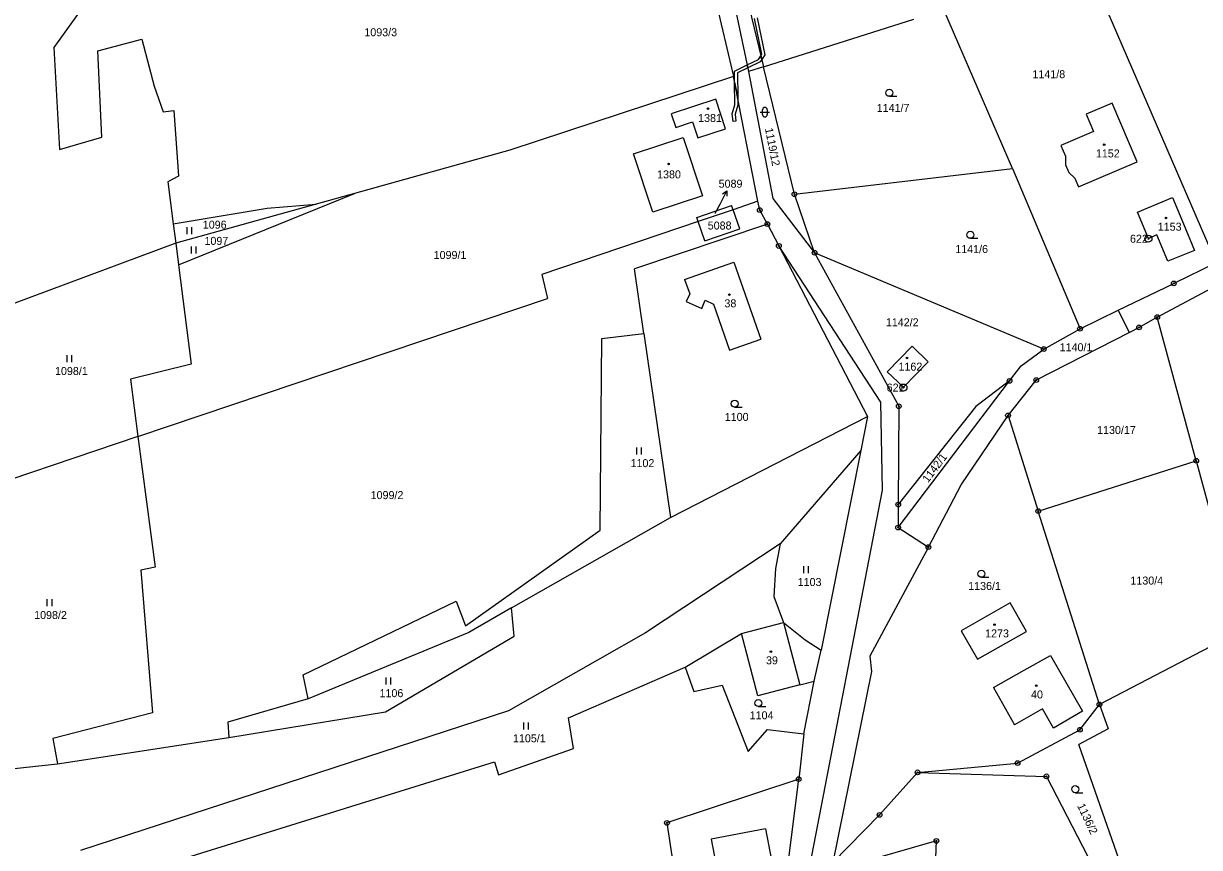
# Model space of a CAD drawing. Extents: x -439246 to -433691, y -1130252 to -1121148.
# Drawn here: x -438261.6 to -438011.8, y -1123838.4 to -1123663.3 of the extents above; entities that cross this region are included whole.
import ezdxf

# ---------------------------------------------------------------- set-up
doc = ezdxf.new("R2010")
doc.units = 0
for name, color, linetype in [('Vrstva 1', 7, 'Continuous'), ('Vrstva 16', 7, 'Continuous'), ('Vrstva 17', 7, 'Continuous'), ('Vrstva 18', 7, 'Continuous'), ('Vrstva 19', 7, 'Continuous'), ('Vrstva 24', 7, 'Continuous'), ('Vrstva 25', 7, 'Continuous'), ('Vrstva 3', 7, 'Continuous'), ('Vrstva 30', 7, 'Continuous'), ('Vrstva 37', 7, 'Continuous'), ('Vrstva 4', 7, 'Continuous')]:
    doc.layers.add(name, color=color, linetype=linetype)

msp = doc.modelspace()

# ---------------------------------------------------------------- linework, layer by layer
at = {"layer": 'Vrstva 1'}
for p, q in [((-438104.43, -1123672.49), (-438072.52, -1123662.39)), ((-438114.57, -1123679.41), (-438124.02, -1123682.5)), ((-438112.49, -1123685.7), (-438114.57, -1123679.41)), ((-438124.02, -1123682.5), (-438123.07, -1123685.39)), ((-438123.07, -1123685.39), (-438119.47, -1123684.2)), ((-438119.47, -1123684.2), (-438118.35, -1123687.61)), ((-438132, -1123690.99), (-438121.48, -1123687.55)), ((-438121.48, -1123687.55), (-438117.38, -1123699.94)), ((-438118.35, -1123687.61), (-438112.49, -1123685.7)), ((-438127.9, -1123703.41), (-438132, -1123690.99)), ((-438117.38, -1123699.94), (-438127.9, -1123703.41))]:
    msp.add_line(p, q, dxfattribs=at)
for points in [[(-438121.3, -1123608.63), (-438107.59, -1123673.51)], [(-438118.5, -1123614.1), (-438104.43, -1123672.49)], [(-438120.57, -1123632.97), (-438110.79, -1123674.54)], [(-438035.64, -1123650.92), (-438008.28, -1123714.17)], [(-438248.86, -1123659.59), (-438255.14, -1123668.38)], [(-438051.54, -1123694.08), (-438066.16, -1123660.38)], [(-438245.82, -1123669.1), (-438236.45, -1123666.66)], [(-438236.45, -1123666.66), (-438233.86, -1123676.61)], [(-438255.14, -1123668.38), (-438253.91, -1123690.09)], [(-438244.95, -1123687.44), (-438245.82, -1123669.1)], [(-438104.43, -1123672.49), (-438107.59, -1123673.51)], [(-438097.86, -1123699.57), (-438104.43, -1123672.49)], [(-438110.79, -1123674.54), (-438158.29, -1123690.21)], [(-438105.6, -1123701.06), (-438110.79, -1123674.54)], [(-438107.59, -1123673.51), (-438102.44, -1123700.46)], [(-438233.86, -1123676.61), (-438231.91, -1123682.1)], [(-438231.91, -1123682.1), (-438229.62, -1123681.78)], [(-438229.62, -1123681.78), (-438228.68, -1123695.72)], [(-438030.37, -1123680.2), (-438035.93, -1123682.57)], [(-438035.93, -1123682.57), (-438034.37, -1123686.25)], [(-438025.05, -1123692.71), (-438030.37, -1123680.2)], [(-438253.91, -1123690.09), (-438244.95, -1123687.44)], [(-438034.37, -1123686.25), (-438041.27, -1123689.19)], [(-438041.27, -1123689.19), (-438040.29, -1123691.51)], [(-438158.29, -1123690.21), (-438191.28, -1123699.41)], [(-438040.29, -1123691.51), (-438040.28, -1123693.32)], [(-438097.86, -1123699.57), (-438051.54, -1123694.08)], [(-438051.54, -1123694.08), (-438037.21, -1123728.14)], [(-438040.28, -1123693.32), (-438039.61, -1123694.98)], [(-438039.61, -1123694.98), (-438038.3, -1123696.17)], [(-438037.52, -1123698.01), (-438025.05, -1123692.71)], [(-438228.68, -1123695.72), (-438230.9, -1123696.97)], [(-438230.9, -1123696.97), (-438229.77, -1123705.83)], [(-438038.3, -1123696.17), (-438037.52, -1123698.01)], [(-438228.66, -1123714.54), (-438191.28, -1123699.41)], [(-438191.28, -1123699.41), (-438199.39, -1123701.68)], [(-438093.58, -1123712), (-438097.86, -1123699.57)], [(-438229.77, -1123705.83), (-438209.86, -1123702.51)], [(-438199.39, -1123701.68), (-438229.24, -1123710)], [(-438209.86, -1123702.51), (-438199.39, -1123701.68)], [(-438118.58, -1123704.49), (-438111.21, -1123701.95)], [(-438110.9, -1123702.86), (-438111.21, -1123701.95)], [(-438105.6, -1123701.06), (-438110.9, -1123702.86)], [(-438105.23, -1123702.93), (-438105.6, -1123701.06)], [(-438102.44, -1123700.46), (-438093.58, -1123712)], [(-438024.98, -1123703.35), (-438017.57, -1123700.24)], [(-438017.57, -1123700.24), (-438015.23, -1123705.84)], [(-438118.28, -1123705.36), (-438118.58, -1123704.49)], [(-438110.9, -1123702.86), (-438118.28, -1123705.36)], [(-438109.48, -1123706.96), (-438110.9, -1123702.86)], [(-438103.6, -1123705.91), (-438105.23, -1123702.93)], [(-438022.7, -1123708.98), (-438024.98, -1123703.35)], [(-438229.77, -1123705.83), (-438229.24, -1123710)], [(-438118.28, -1123705.36), (-438151.53, -1123716.62)], [(-438103.6, -1123705.91), (-438131.8, -1123715.44)], [(-438116.85, -1123709.5), (-438118.28, -1123705.36)], [(-438116.85, -1123709.5), (-438109.48, -1123706.96)], [(-438103.6, -1123705.91), (-438101.17, -1123710.57)], [(-438015.23, -1123705.84), (-438012.91, -1123711.52)], [(-438229.24, -1123710), (-438271.82, -1123725.86)], [(-438229.24, -1123710), (-438228.66, -1123714.54)], [(-438020.87, -1123708.21), (-438022.7, -1123708.98)], [(-438018.56, -1123713.8), (-438020.87, -1123708.21)], [(-438020.8, -1123725.67), (-437989.13, -1123708.74)], [(-438101.17, -1123710.57), (-438082.36, -1123746.81)], [(-438079.53, -1123743.76), (-438101.17, -1123710.57)], [(-438093.58, -1123712), (-438075.71, -1123744.6)], [(-438044.91, -1123732.46), (-438093.58, -1123712)], [(-438012.91, -1123711.52), (-438018.56, -1123713.8)], [(-438228.66, -1123714.54), (-438225.96, -1123735.68)], [(-438121.19, -1123717.68), (-438110.75, -1123714)], [(-438110.75, -1123714), (-438104.98, -1123730.33)], [(-438008.28, -1123714.17), (-438017.3, -1123718.51)], [(-438151.53, -1123716.62), (-438150.32, -1123721.69)], [(-438129.83, -1123729.14), (-438131.8, -1123715.44)], [(-438121.19, -1123717.68), (-438120.1, -1123720.72)], [(-438029.13, -1123724.23), (-438017.3, -1123718.51)], [(-438237.27, -1123751.06), (-438150.32, -1123721.69)], [(-438120.1, -1123720.72), (-438120.87, -1123722.33)], [(-438120.87, -1123722.33), (-438117.53, -1123723.88)], [(-438117.53, -1123723.88), (-438116.78, -1123722.1)], [(-438116.78, -1123722.1), (-438115.07, -1123722.92)], [(-438115.07, -1123722.92), (-438111.65, -1123732.68)], [(-438037.21, -1123728.14), (-438029.13, -1123724.23)], [(-438026.73, -1123728.92), (-438029.13, -1123724.23)], [(-438020.8, -1123725.67), (-438024.67, -1123727.86)], [(-438012.52, -1123756.19), (-438020.8, -1123725.67)], [(-438138.74, -1123730.2), (-438129.83, -1123729.14)], [(-438129.83, -1123729.14), (-438124.2, -1123768.25)], [(-438026.73, -1123728.92), (-438046.51, -1123739.05)], [(-438044.91, -1123732.46), (-438037.21, -1123728.14)], [(-438024.67, -1123727.86), (-438026.73, -1123728.92)], [(-438139.08, -1123770.94), (-438138.74, -1123730.2)], [(-438111.65, -1123732.68), (-438104.98, -1123730.33)], [(-438078.15, -1123737.29), (-438072.89, -1123731.88)], [(-438072.89, -1123731.88), (-438069.47, -1123735.16)], [(-438049.73, -1123736.01), (-438044.91, -1123732.46)], [(-438225.96, -1123735.68), (-438238.87, -1123738.86)], [(-438078.15, -1123737.29), (-438074.73, -1123740.57)], [(-438074.73, -1123740.57), (-438069.47, -1123735.16)], [(-438052.18, -1123739.24), (-438049.73, -1123736.01)], [(-438238.87, -1123738.86), (-438237.27, -1123751.06)], [(-438075.84, -1123770.39), (-438052.18, -1123739.24)], [(-438052.18, -1123739.24), (-438059.31, -1123744.67)], [(-438052.5, -1123746.58), (-438046.51, -1123739.05)], [(-438079.13, -1123762.47), (-438079.53, -1123743.76)], [(-438075.71, -1123744.6), (-438075.81, -1123765.51)], [(-438059.31, -1123744.67), (-438075.81, -1123765.51)], [(-438124.2, -1123768.25), (-438082.36, -1123746.81)], [(-438082.36, -1123746.81), (-438083.79, -1123754.01)], [(-438062.43, -1123761.31), (-438052.5, -1123746.58)], [(-438052.5, -1123746.58), (-438046.07, -1123766.9)], [(-438237.27, -1123751.06), (-438277.94, -1123764.8)], [(-438237.27, -1123751.06), (-438233.64, -1123778.78)], [(-438083.79, -1123754.01), (-438100.91, -1123773.84)], [(-438083.79, -1123754.01), (-438092.19, -1123796.47)], [(-438046.07, -1123766.9), (-438012.52, -1123756.19)], [(-438012.52, -1123756.19), (-438002.75, -1123792.21)], [(-438094.93, -1123844.17), (-438079.13, -1123762.47)], [(-438069.39, -1123774.53), (-438062.43, -1123761.31)], [(-438075.81, -1123765.51), (-438075.84, -1123770.39)], [(-438033.09, -1123807.96), (-438046.07, -1123766.9)], [(-438157.95, -1123787.44), (-438124.2, -1123768.25)], [(-438167.71, -1123791.28), (-438139.08, -1123770.94)], [(-438075.84, -1123770.39), (-438069.39, -1123774.53)], [(-438100.91, -1123773.84), (-438129.45, -1123792.77)], [(-438100.91, -1123773.84), (-438101.86, -1123779.05)], [(-438069.39, -1123774.53), (-438081.86, -1123797.74)], [(-438233.64, -1123778.78), (-438236.65, -1123779.46)], [(-438236.65, -1123779.46), (-438234.2, -1123809.75)], [(-438101.86, -1123779.05), (-438102.2, -1123785.06)], [(-438202.21, -1123801.64), (-438169.71, -1123786.05)], [(-438169.71, -1123786.05), (-438167.71, -1123791.28)], [(-438157.95, -1123787.44), (-438167, -1123792.7)], [(-438157.35, -1123793.48), (-438157.95, -1123787.44)], [(-438102.2, -1123785.06), (-438100.17, -1123790.55)], [(-438052.02, -1123786.41), (-438062.42, -1123792.31)], [(-438048.57, -1123792.48), (-438052.02, -1123786.41)], [(-438109.1, -1123792.9), (-438100.17, -1123790.55)], [(-438100.17, -1123790.55), (-438095.6, -1123794.21)], [(-438062.42, -1123792.31), (-438058.99, -1123798.37)], [(-438058.99, -1123798.37), (-438048.57, -1123792.48)], [(-438002.75, -1123792.21), (-438033.09, -1123807.96)], [(-438167, -1123792.7), (-438201.11, -1123806.74)], [(-438184.68, -1123809.55), (-438157.35, -1123793.48)], [(-438129.45, -1123792.77), (-438158.58, -1123809.31)], [(-438121.06, -1123800.07), (-438109.1, -1123792.9)], [(-438105.62, -1123806.15), (-438109.1, -1123792.9)], [(-438095.6, -1123794.21), (-438092.19, -1123796.47)], [(-438093.66, -1123803), (-438092.19, -1123796.47)], [(-438081.86, -1123797.74), (-438081.48, -1123800.99)], [(-438049.09, -1123800.71), (-438043.45, -1123797.54)], [(-438043.45, -1123797.54), (-438036.66, -1123809.42)], [(-438201.11, -1123806.74), (-438202.21, -1123801.64)], [(-438145.85, -1123810.82), (-438121.06, -1123800.07)], [(-438121.06, -1123800.07), (-438119.19, -1123805.24)], [(-438081.48, -1123800.99), (-438089.68, -1123841.54)], [(-438055.57, -1123804.39), (-438049.09, -1123800.71)], [(-438119.19, -1123805.24), (-438113.2, -1123803.9)], [(-438113.2, -1123803.9), (-438107.7, -1123817.98)], [(-438096.68, -1123803.8), (-438105.62, -1123806.15)], [(-438096.68, -1123803.8), (-438093.66, -1123803)], [(-438095.83, -1123814.23), (-438093.66, -1123803)], [(-438055.57, -1123804.39), (-438051.11, -1123812.3)], [(-438201.11, -1123806.74), (-438218.17, -1123811.72)], [(-438234.2, -1123809.75), (-438255.32, -1123815.19)], [(-438158.58, -1123809.31), (-438249.45, -1123838.99)], [(-438218, -1123814.97), (-438184.68, -1123809.55)], [(-438045.19, -1123808.89), (-438051.11, -1123812.3)], [(-438042.86, -1123812.98), (-438045.19, -1123808.89)], [(-438036.66, -1123809.42), (-438042.86, -1123812.98)], [(-438037.23, -1123813.33), (-438033.09, -1123807.96)], [(-438033.09, -1123807.96), (-438031.23, -1123813.16)], [(-438218.17, -1123811.72), (-438218, -1123814.97)], [(-438144.81, -1123817.31), (-438145.85, -1123810.82)], [(-438107.7, -1123817.98), (-438103.58, -1123813.32)], [(-438103.58, -1123813.32), (-438095.83, -1123814.23)], [(-438095.83, -1123814.23), (-438096.95, -1123823.81)], [(-438050.48, -1123820.42), (-438037.23, -1123813.33)], [(-438031.23, -1123813.16), (-438037.48, -1123816.5)], [(-438255.32, -1123815.19), (-438254.38, -1123820.59)], [(-438254.38, -1123820.59), (-438218, -1123814.97)], [(-438160.72, -1123822.92), (-438144.81, -1123817.31)], [(-438023.85, -1123855.38), (-438037.48, -1123816.5)], [(-438274.75, -1123822.81), (-438254.38, -1123820.59)], [(-438246.94, -1123846.69), (-438161.58, -1123820.18)], [(-438161.58, -1123820.18), (-438160.72, -1123822.92)], [(-438079.77, -1123831.43), (-438071.71, -1123822.39)], [(-438071.71, -1123822.39), (-438050.48, -1123820.42)], [(-438071.71, -1123822.39), (-438044.34, -1123823.24)], [(-438096.95, -1123823.81), (-438124.92, -1123833.12)], [(-438099.39, -1123843.47), (-438096.95, -1123823.81)], [(-438044.34, -1123823.24), (-438026.83, -1123857.12)], [(-438089.68, -1123841.54), (-438079.77, -1123831.43)], [(-438124.92, -1123833.12), (-438122.08, -1123852.29)], [(-438104.02, -1123834.4), (-438115.54, -1123836.59)], [(-438104.02, -1123834.4), (-438102.12, -1123844.38)], [(-438115.54, -1123836.59), (-438113.64, -1123846.57)], [(-438067.72, -1123836.97), (-438090.06, -1123843.42)], [(-438068.27, -1123851.4), (-438067.72, -1123836.97)]]:
    msp.add_lwpolyline(points, dxfattribs=at)
at = {"layer": 'Vrstva 16'}
msp.add_line((-438113.59, -1123701.52), (-438112.21, -1123698.85), dxfattribs=at)
for points in [[(-438113.12, -1123699.51), (-438112.21, -1123698.85), (-438112.23, -1123699.97)], [(-438114.68, -1123703.63), (-438113.59, -1123701.52)]]:
    msp.add_lwpolyline(points, dxfattribs=at)
at = {"layer": 'Vrstva 24'}
for centre, radius in [((-438097.86, -1123699.57), 0.5), ((-438097.86, -1123699.57), 0.1), ((-438105.23, -1123702.93), 0.5), ((-438105.23, -1123702.93), 0.1), ((-438103.6, -1123705.91), 0.5), ((-438103.6, -1123705.91), 0.1), ((-438101.17, -1123710.57), 0.5), ((-438022.68, -1123709.03), 0.75), ((-438022.68, -1123709.03), 0.1), ((-438101.17, -1123710.57), 0.1), ((-438093.58, -1123712), 0.5), ((-438093.58, -1123712), 0.1), ((-438017.3, -1123718.51), 0.5), ((-438017.3, -1123718.51), 0.1), ((-438024.67, -1123727.86), 0.5), ((-438020.8, -1123725.67), 0.5), ((-438020.8, -1123725.67), 0.1), ((-438037.21, -1123728.14), 0.5), ((-438037.21, -1123728.14), 0.1), ((-438024.67, -1123727.86), 0.1), ((-438044.91, -1123732.46), 0.5), ((-438044.91, -1123732.46), 0.1), ((-438074.71, -1123740.65), 0.75), ((-438052.18, -1123739.24), 0.5), ((-438052.18, -1123739.24), 0.1), ((-438046.51, -1123739.05), 0.5), ((-438046.51, -1123739.05), 0.1), ((-438074.71, -1123740.65), 0.1), ((-438075.71, -1123744.6), 0.5), ((-438075.71, -1123744.6), 0.1), ((-438052.5, -1123746.58), 0.5), ((-438052.5, -1123746.58), 0.1), ((-438012.52, -1123756.19), 0.5), ((-438012.52, -1123756.19), 0.1), ((-438075.81, -1123765.51), 0.5), ((-438075.81, -1123765.51), 0.1), ((-438046.07, -1123766.9), 0.5), ((-438046.07, -1123766.9), 0.1), ((-438075.84, -1123770.39), 0.5), ((-438075.84, -1123770.39), 0.1), ((-438069.39, -1123774.53), 0.5), ((-438069.39, -1123774.53), 0.1), ((-438033.09, -1123807.96), 0.5), ((-438033.09, -1123807.96), 0.1), ((-438037.23, -1123813.33), 0.5), ((-438037.23, -1123813.33), 0.1), ((-438050.48, -1123820.42), 0.5), ((-438071.71, -1123822.39), 0.5), ((-438071.71, -1123822.39), 0.1), ((-438050.48, -1123820.42), 0.1), ((-438096.95, -1123823.81), 0.5), ((-438096.95, -1123823.81), 0.1), ((-438044.34, -1123823.24), 0.5), ((-438044.34, -1123823.24), 0.1), ((-438079.77, -1123831.43), 0.5), ((-438079.77, -1123831.43), 0.1), ((-438124.92, -1123833.12), 0.5), ((-438124.92, -1123833.12), 0.1), ((-438067.72, -1123836.97), 0.5), ((-438067.72, -1123836.97), 0.1)]:
    msp.add_circle(centre, radius, dxfattribs=at)
at = {"layer": 'Vrstva 25'}
for p, q in [((-438077.7, -1123678.77), (-438076.1, -1123678.77)), ((-438105.12, -1123682.14), (-438103.12, -1123682.14)), ((-438104.62, -1123682.64), (-438104.62, -1123681.64)), ((-438103.62, -1123681.64), (-438103.62, -1123682.64)), ((-438226.81, -1123708.09), (-438226.81, -1123706.59)), ((-438225.81, -1123708.09), (-438225.81, -1123706.59)), ((-438060.5, -1123708.94), (-438058.9, -1123708.94)), ((-438225.9, -1123712.2), (-438225.9, -1123710.7)), ((-438224.9, -1123712.2), (-438224.9, -1123710.7)), ((-438252.31, -1123735.28), (-438252.31, -1123733.78)), ((-438251.31, -1123735.28), (-438251.31, -1123733.78)), ((-438110.55, -1123744.81), (-438108.95, -1123744.81)), ((-438131.34, -1123754.85), (-438131.34, -1123753.35)), ((-438130.34, -1123754.85), (-438130.34, -1123753.35)), ((-438095.84, -1123780.11), (-438095.84, -1123778.61)), ((-438094.84, -1123780.11), (-438094.84, -1123778.61)), ((-438058.15, -1123780.95), (-438056.55, -1123780.95)), ((-438256.52, -1123787.12), (-438256.52, -1123785.62)), ((-438255.52, -1123787.12), (-438255.52, -1123785.62)), ((-438184.59, -1123803.72), (-438184.59, -1123802.22)), ((-438183.59, -1123803.72), (-438183.59, -1123802.22)), ((-438105.53, -1123808.42), (-438103.93, -1123808.42)), ((-438155.3, -1123813.31), (-438155.3, -1123811.81)), ((-438154.3, -1123813.31), (-438154.3, -1123811.81)), ((-438038.22, -1123826.72), (-438036.62, -1123826.72))]:
    msp.add_line(p, q, dxfattribs=at)
for centre, radius in [((-438077.7, -1123678.02), 0.75), ((-438116.21, -1123681.4), 0.175), ((-438032.08, -1123689.06), 0.175), ((-438124.58, -1123693.14), 0.175), ((-438018.95, -1123704.62), 0.175), ((-438060.5, -1123708.19), 0.75), ((-438111.68, -1123720.9), 0.175), ((-438073.96, -1123734.35), 0.175), ((-438110.55, -1123744.06), 0.75), ((-438058.15, -1123780.2), 0.75), ((-438055.37, -1123791.02), 0.175), ((-438102.86, -1123796.74), 0.175), ((-438046.5, -1123803.99), 0.175), ((-438105.53, -1123807.67), 0.75), ((-438038.22, -1123825.97), 0.75)]:
    msp.add_circle(centre, radius, dxfattribs=at)
for centre, start, end in [((-438104.12, -1123681.64), 0, 180), ((-438104.12, -1123682.64), 180, 0)]:
    msp.add_arc(centre, 0.5, start, end, dxfattribs=at)
at = {"layer": 'Vrstva 3'}
for points in [[(-438114.57, -1123679.41), (-438124.02, -1123682.5)], [(-438112.49, -1123685.7), (-438114.57, -1123679.41)], [(-438124.02, -1123682.5), (-438123.07, -1123685.39)], [(-438030.37, -1123680.2), (-438035.93, -1123682.57)], [(-438035.93, -1123682.57), (-438034.37, -1123686.25)], [(-438025.05, -1123692.71), (-438030.37, -1123680.2)], [(-438123.07, -1123685.39), (-438119.47, -1123684.2)], [(-438119.47, -1123684.2), (-438118.35, -1123687.61)], [(-438132, -1123690.99), (-438121.48, -1123687.55)], [(-438121.48, -1123687.55), (-438117.38, -1123699.94)], [(-438118.35, -1123687.61), (-438112.49, -1123685.7)], [(-438034.37, -1123686.25), (-438041.27, -1123689.19)], [(-438041.27, -1123689.19), (-438040.29, -1123691.51)], [(-438127.9, -1123703.41), (-438132, -1123690.99)], [(-438040.29, -1123691.51), (-438040.28, -1123693.32)], [(-438040.28, -1123693.32), (-438039.61, -1123694.98)], [(-438039.61, -1123694.98), (-438038.3, -1123696.17)], [(-438037.52, -1123698.01), (-438025.05, -1123692.71)], [(-438038.3, -1123696.17), (-438037.52, -1123698.01)], [(-438117.38, -1123699.94), (-438127.9, -1123703.41)], [(-438024.98, -1123703.35), (-438017.57, -1123700.24)], [(-438017.57, -1123700.24), (-438015.23, -1123705.84)], [(-438022.7, -1123708.98), (-438024.98, -1123703.35)], [(-438015.23, -1123705.84), (-438012.91, -1123711.52)], [(-438020.87, -1123708.21), (-438022.7, -1123708.98)], [(-438018.56, -1123713.8), (-438020.87, -1123708.21)], [(-438012.91, -1123711.52), (-438018.56, -1123713.8)], [(-438121.19, -1123717.68), (-438110.75, -1123714)], [(-438110.75, -1123714), (-438104.98, -1123730.33)], [(-438121.19, -1123717.68), (-438120.1, -1123720.72)], [(-438120.1, -1123720.72), (-438120.87, -1123722.33)], [(-438120.87, -1123722.33), (-438117.53, -1123723.88)], [(-438117.53, -1123723.88), (-438116.78, -1123722.1)], [(-438116.78, -1123722.1), (-438115.07, -1123722.92)], [(-438115.07, -1123722.92), (-438111.65, -1123732.68)], [(-438111.65, -1123732.68), (-438104.98, -1123730.33)], [(-438078.15, -1123737.29), (-438072.89, -1123731.88)], [(-438072.89, -1123731.88), (-438069.47, -1123735.16)], [(-438078.15, -1123737.29), (-438074.73, -1123740.57)], [(-438074.73, -1123740.57), (-438069.47, -1123735.16)], [(-438052.02, -1123786.41), (-438062.42, -1123792.31)], [(-438048.57, -1123792.48), (-438052.02, -1123786.41)], [(-438109.1, -1123792.9), (-438100.17, -1123790.55)], [(-438100.17, -1123790.55), (-438096.68, -1123803.8)], [(-438062.42, -1123792.31), (-438058.99, -1123798.37)], [(-438058.99, -1123798.37), (-438048.57, -1123792.48)], [(-438105.62, -1123806.15), (-438109.1, -1123792.9)], [(-438049.09, -1123800.71), (-438043.45, -1123797.54)], [(-438043.45, -1123797.54), (-438036.66, -1123809.42)], [(-438055.57, -1123804.39), (-438049.09, -1123800.71)], [(-438096.68, -1123803.8), (-438105.62, -1123806.15)], [(-438055.57, -1123804.39), (-438051.11, -1123812.3)], [(-438045.19, -1123808.89), (-438051.11, -1123812.3)], [(-438042.86, -1123812.98), (-438045.19, -1123808.89)], [(-438036.66, -1123809.42), (-438042.86, -1123812.98)], [(-438104.02, -1123834.4), (-438115.54, -1123836.59)], [(-438104.02, -1123834.4), (-438102.12, -1123844.38)], [(-438115.54, -1123836.59), (-438113.64, -1123846.57)]]:
    msp.add_lwpolyline(points, dxfattribs=at)
at = {"layer": 'Vrstva 30'}
for points in [[(-438105.77, -1123662.07), (-438104.17, -1123669.95), (-438104.8, -1123670.96), (-438105, -1123670.14), (-438104.81, -1123669.83), (-438106.35, -1123662.21)], [(-438110.58, -1123673.4), (-438107.88, -1123672.11), (-438107.76, -1123672.72), (-438109.98, -1123673.78)], [(-438105, -1123670.14), (-438104.8, -1123670.96), (-438105.1, -1123671.45), (-438107.76, -1123672.72), (-438107.88, -1123672.11), (-438105.52, -1123670.98), (-438105, -1123670.14)], [(-438109.98, -1123673.78), (-438109.91, -1123679.04), (-438110.55, -1123675.75), (-438110.58, -1123673.4)], [(-438110.49, -1123680.56), (-438110.55, -1123675.75), (-438109.91, -1123679.04), (-438109.89, -1123680.64)], [(-438109.89, -1123680.64), (-438110.45, -1123682.57), (-438110.28, -1123684.04), (-438110.88, -1123684.12), (-438111.06, -1123682.51), (-438110.49, -1123680.56)]]:
    msp.add_lwpolyline(points, dxfattribs=at)
at = {"layer": 'Vrstva 37'}
for centre in [(-438116.21, -1123681.4), (-438032.08, -1123689.06), (-438124.58, -1123693.14), (-438018.95, -1123704.62), (-438111.68, -1123720.9), (-438073.96, -1123734.35), (-438055.37, -1123791.02), (-438102.86, -1123796.74), (-438046.5, -1123803.99)]:
    msp.add_circle(centre, 0.175, dxfattribs=at)
at = {"layer": 'Vrstva 4'}
msp.add_lwpolyline([(-438100.17, -1123790.55), (-438096.68, -1123803.8)], dxfattribs=at)

# ---------------------------------------------------------------- texts
at = {"layer": 'Vrstva 16'}
msp.add_text('5089', height=1.7, dxfattribs=at).set_placement((-438113.95, -1123698.19))
at = {"layer": 'Vrstva 17'}
for s, p in [('622', (-438026.6, -1123709.88)), ('621', (-438078.27, -1123741.5))]:
    msp.add_text(s, height=1.7, dxfattribs=at).set_placement(p)
at = {"layer": 'Vrstva 18'}
for s, height, p in [('1093/3', 1.7, (-438189.19, -1123666.01)), ('1141/8', 1.7, (-438047.31, -1123674.92)), ('1141/7', 1.7, (-438080.38, -1123682.09)), ('5089', 0.1, (-438114.84, -1123703.75)), ('1096', 1.7, (-438223.5, -1123706.89)), ('5088', 1.7, (-438116.27, -1123707.07)), ('1097', 1.7, (-438223.14, -1123710.33)), ('1099/1', 1.7, (-438174.47, -1123713.33)), ('1141/6', 1.7, (-438063.7, -1123712.07)), ('1142/2', 1.7, (-438078.44, -1123727.63)), ('1140/1', 1.7, (-438041.53, -1123732.93)), ('1098/1', 1.7, (-438254.88, -1123737.98)), ('1100', 1.7, (-438112.65, -1123747.73)), ('1130/17', 1.7, (-438033.58, -1123750.51)), ('1102', 1.7, (-438132.66, -1123757.55)), ('1099/2', 1.7, (-438187.85, -1123764.34)), ('1103', 1.7, (-438097.16, -1123782.81)), ('1136/1', 1.7, (-438060.96, -1123783.65)), ('1130/4', 1.7, (-438026.51, -1123782.5)), ('1098/2', 1.7, (-438259.31, -1123789.82)), ('1106', 1.7, (-438185.97, -1123806.42)), ('1104', 1.7, (-438107.36, -1123811.12)), ('1105/1', 1.7, (-438157.63, -1123816.01))]:
    msp.add_text(s, height=height, dxfattribs=at).set_placement(p)
for s, rotation, p in [('1119/12', 281.0492, (-438104.13, -1123685.64)), ('1142/1', 53.1134, (-438069.49, -1123760.98)), ('1136/2', 295.1039, (-438037.86, -1123829.47))]:
    msp.add_text(s, height=1.7, rotation=rotation, dxfattribs=at).set_placement(p)
at = {"layer": 'Vrstva 19'}
for s, p in [('1381', (-438118.31, -1123684.23)), ('1152', (-438033.84, -1123691.76)), ('1380', (-438127.02, -1123696.21)), ('1153', (-438020.7, -1123707.32)), ('38', (-438112.72, -1123723.6)), ('1162', (-438075.76, -1123737.05)), ('1273', (-438057.36, -1123793.72)), ('39', (-438103.9, -1123799.44)), ('40', (-438047.61, -1123806.69))]:
    msp.add_text(s, height=1.7, dxfattribs=at).set_placement(p)

doc.saveas('drawing.dxf')
